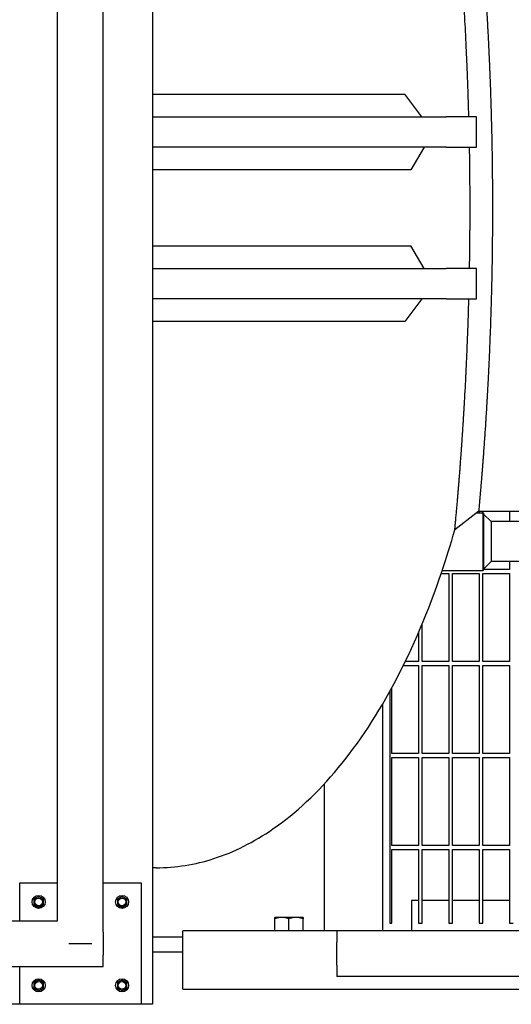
# Model space of a CAD drawing. Header units: inches. Extents: x 5 to 1128, y -85 to 748.
# Tile 646 of 656: x 732 to 749, y 556 to 588. Entities that reach past the tile are written whole.
import ezdxf

# ---------------------------------------------------------------- set-up
doc = ezdxf.new("R2010")
doc.units = ezdxf.units.IN
doc.header["$LTSCALE"] = 32
doc.header["$MEASUREMENT"] = 0
doc.layers.add('Visible (ANSI)', color=7, linetype='Continuous', lineweight=30)

msp = doc.modelspace()

# ---------------------------------------------------------------- linework, layer by layer
at = {"layer": 'Visible (ANSI)'}
for p, q in [((733.65563, 558.68978), (733.65563, 630.68978)), ((735.15563, 558.68978), (735.15563, 629.93978)), ((736.78063, 629.93978), (736.78063, 555.93978)), ((736.78063, 585.93579), (736.90563, 585.93579)), ((736.90563, 585.93579), (745.10209, 585.93579)), ((745.65667, 585.18978), (745.10209, 585.93579)), ((736.78063, 585.18978), (746.46578, 585.18978)), ((747.46578, 585.18978), (746.46578, 585.18978)), ((747.46578, 584.18978), (747.46578, 585.18978)), ((746.46578, 584.18978), (736.78063, 584.18978)), ((745.73695, 584.18978), (745.30207, 583.44377)), ((746.46578, 584.18978), (747.46578, 584.18978)), ((736.90563, 583.44377), (736.78063, 583.44377)), ((745.30207, 583.44377), (736.90563, 583.44377)), ((736.78063, 580.93533), (736.90563, 580.93533)), ((736.90563, 580.93533), (745.30185, 580.93533)), ((745.73656, 580.18978), (745.30185, 580.93533)), ((736.78063, 580.18978), (746.46578, 580.18978)), ((747.46578, 580.18978), (746.46578, 580.18978)), ((747.46578, 579.18978), (747.46578, 580.18978)), ((746.46578, 579.18978), (736.78063, 579.18978)), ((745.65629, 579.18978), (745.10193, 578.44423)), ((746.46578, 579.18978), (747.46578, 579.18978)), ((736.90563, 578.44423), (736.78063, 578.44423)), ((745.10193, 578.44423), (736.90563, 578.44423)), ((747.47902, 572.13978), (747.6806, 572.13978)), ((747.54457, 572.18978), (750.44651, 572.18978)), ((747.54813, 572.18978), (747.54813, 572.13978)), ((747.67313, 572.13978), (747.67313, 572.18978)), ((747.6806, 570.23978), (747.6806, 572.13978)), ((747.69622, 572.12415), (747.6806, 572.13978)), ((747.69622, 572.12415), (747.69622, 570.2554)), ((748.54813, 572.18978), (748.54813, 571.84728)), ((747.94622, 571.84728), (747.69622, 572.09728)), ((749.44622, 571.84728), (747.94622, 571.84728)), ((747.94622, 571.84728), (747.94622, 571.18978)), ((747.94622, 571.18978), (747.94622, 570.53228)), ((747.94622, 570.53228), (747.69622, 570.28228)), ((749.44622, 570.53228), (747.94622, 570.53228)), ((748.54813, 570.53228), (748.54813, 570.26603)), ((746.33222, 570.23978), (747.6806, 570.23978)), ((747.69622, 570.2554), (747.6806, 570.23978)), ((748.54813, 570.26603), (747.69622, 570.26603)), ((746.29884, 570.14103), (746.54813, 570.14103)), ((746.54813, 570.14103), (746.54813, 567.23478)), ((746.67313, 567.23478), (746.67313, 570.14103)), ((746.67313, 570.14103), (747.54813, 570.14103)), ((747.54813, 570.14103), (747.54813, 567.23478)), ((747.67313, 567.23478), (747.67313, 570.14103)), ((747.67313, 570.14103), (748.54813, 570.14103)), ((748.54813, 570.14103), (748.54813, 567.23478)), ((745.67313, 567.23478), (745.67313, 568.47876)), ((745.54813, 568.18338), (745.54813, 567.23478)), ((745.05305, 567.10978), (745.54813, 567.10978)), ((745.54813, 567.23478), (745.11421, 567.23478)), ((745.54813, 567.10978), (745.54813, 564.20353)), ((746.54813, 567.23478), (745.67313, 567.23478)), ((745.67313, 564.20353), (745.67313, 567.10978)), ((745.67313, 567.10978), (746.54813, 567.10978)), ((746.54813, 567.10978), (746.54813, 564.20353)), ((747.54813, 567.23478), (746.67313, 567.23478)), ((746.67313, 564.20353), (746.67313, 567.10978)), ((746.67313, 567.10978), (747.54813, 567.10978)), ((747.54813, 567.10978), (747.54813, 564.20353)), ((748.54813, 567.23478), (747.67313, 567.23478)), ((747.67313, 564.20353), (747.67313, 567.10978)), ((747.67313, 567.10978), (748.54813, 567.10978)), ((748.54813, 567.10978), (748.54813, 564.20353)), ((744.67313, 564.20353), (744.67313, 566.37606)), ((744.61063, 566.26197), (744.61063, 558.60978)), ((744.36063, 565.82281), (744.36063, 558.35978)), ((745.54813, 564.20353), (744.67313, 564.20353)), ((744.67313, 561.17228), (744.67313, 564.07853)), ((744.67313, 564.07853), (745.54813, 564.07853)), ((745.54813, 564.07853), (745.54813, 561.17228)), ((746.54813, 564.20353), (745.67313, 564.20353)), ((745.67313, 561.17228), (745.67313, 564.07853)), ((745.67313, 564.07853), (746.54813, 564.07853)), ((746.54813, 564.07853), (746.54813, 561.17228)), ((747.54813, 564.20353), (746.67313, 564.20353)), ((746.67313, 561.17228), (746.67313, 564.07853)), ((746.67313, 564.07853), (747.54813, 564.07853)), ((747.54813, 564.07853), (747.54813, 561.17228)), ((748.54813, 564.20353), (747.67313, 564.20353)), ((747.67313, 561.17228), (747.67313, 564.07853)), ((747.67313, 564.07853), (748.54813, 564.07853)), ((748.54813, 564.07853), (748.54813, 561.17228)), ((742.44063, 563.19748), (742.44063, 558.35978)), ((745.54813, 561.17228), (744.67313, 561.17228)), ((746.54813, 561.17228), (745.67313, 561.17228)), ((747.54813, 561.17228), (746.67313, 561.17228)), ((748.54813, 561.17228), (747.67313, 561.17228)), ((744.67313, 558.60978), (744.67313, 561.04728)), ((744.67313, 561.04728), (745.54813, 561.04728)), ((745.54813, 561.04728), (745.54813, 558.60978)), ((745.67313, 558.60978), (745.67313, 561.04728)), ((745.67313, 561.04728), (746.54813, 561.04728)), ((746.54813, 561.04728), (746.54813, 558.60978)), ((746.67313, 558.60978), (746.67313, 561.04728)), ((746.67313, 561.04728), (747.54813, 561.04728)), ((747.54813, 561.04728), (747.54813, 558.60978)), ((747.67313, 558.60978), (747.67313, 561.04728)), ((747.67313, 561.04728), (748.54813, 561.04728)), ((748.54813, 561.04728), (748.54813, 558.60978)), ((736.90563, 560.43978), (736.78063, 560.43978)), ((732.40563, 559.93978), (733.65563, 559.93978)), ((732.40563, 558.68978), (732.40563, 559.93978)), ((735.15563, 559.93978), (736.40563, 559.93978)), ((736.40563, 559.93978), (736.40563, 555.93978)), ((733.03063, 559.49491), (732.95263, 559.44988)), ((733.10863, 559.44988), (733.03063, 559.49491)), ((735.78063, 559.49491), (735.70263, 559.44988)), ((735.85863, 559.44988), (735.78063, 559.49491)), ((732.95263, 559.44988), (732.87463, 559.40485)), ((732.87463, 559.40485), (732.87463, 559.31478)), ((732.87463, 559.31478), (732.87463, 559.22471)), ((732.87463, 559.22471), (732.95263, 559.17968)), ((732.95263, 559.17968), (733.03063, 559.13465)), ((733.03063, 559.13465), (733.10863, 559.17968)), ((733.18663, 559.40485), (733.10863, 559.44988)), ((733.10863, 559.17968), (733.18663, 559.22471)), ((733.18663, 559.31478), (733.18663, 559.40485)), ((733.18663, 559.22471), (733.18663, 559.31478)), ((735.70263, 559.44988), (735.62463, 559.40485)), ((735.62463, 559.40485), (735.62463, 559.31478)), ((735.62463, 559.31478), (735.62463, 559.22471)), ((735.62463, 559.22471), (735.70263, 559.17968)), ((735.70263, 559.17968), (735.78063, 559.13465)), ((735.78063, 559.13465), (735.85863, 559.17968)), ((735.93663, 559.40485), (735.85863, 559.44988)), ((735.85863, 559.17968), (735.93663, 559.22471)), ((735.93663, 559.31478), (735.93663, 559.40485)), ((735.93663, 559.22471), (735.93663, 559.31478)), ((745.54813, 559.35978), (745.32063, 559.35978)), ((745.32063, 559.35978), (745.32063, 558.35978)), ((746.54813, 559.35978), (745.67313, 559.35978)), ((747.54813, 559.35978), (746.67313, 559.35978)), ((748.54813, 559.35978), (747.67313, 559.35978)), ((620.67963, 558.68978), (733.65563, 558.68978)), ((735.15563, 558.31478), (735.15563, 558.68978)), ((741.04613, 558.80378), (740.81163, 558.80378)), ((740.81163, 558.35978), (740.81163, 558.76189)), ((741.51513, 558.80378), (741.04613, 558.80378)), ((741.28063, 558.35978), (741.28063, 558.76189)), ((741.74963, 558.80378), (741.51513, 558.80378)), ((741.74963, 558.35978), (741.74963, 558.76189)), ((744.61063, 558.60978), (744.67313, 558.60978)), ((745.54813, 558.60978), (745.67313, 558.60978)), ((746.54813, 558.60978), (746.67313, 558.60978)), ((747.54813, 558.60978), (747.67313, 558.60978)), ((748.54813, 558.60978), (748.67313, 558.60978)), ((735.15563, 558.31478), (735.15563, 557.56478)), ((742.86063, 558.35978), (737.78063, 558.35978)), ((737.78063, 556.43978), (737.78063, 558.35978)), ((742.86063, 558.35978), (742.44063, 558.35978)), ((780.86063, 558.35978), (742.86063, 558.35978)), ((742.86063, 558.35978), (742.86063, 557.98478)), ((734.03063, 557.93978), (734.78063, 557.93978)), ((736.78063, 558.15978), (737.78063, 558.15978)), ((742.86063, 557.23478), (742.86063, 557.98478)), ((735.15563, 557.18978), (735.15563, 557.56478)), ((737.78063, 557.65978), (736.78063, 557.65978)), ((620.67963, 557.18978), (735.15563, 557.18978)), ((732.40563, 555.93978), (732.40563, 557.18978)), ((742.86063, 557.23478), (742.86063, 556.85978)), ((732.95263, 556.69988), (732.87463, 556.65485)), ((732.87463, 556.65485), (732.87463, 556.56478)), ((732.87463, 556.56478), (732.87463, 556.47471)), ((733.03063, 556.74491), (732.95263, 556.69988)), ((733.10863, 556.69988), (733.03063, 556.74491)), ((733.18663, 556.65485), (733.10863, 556.69988)), ((733.18663, 556.56478), (733.18663, 556.65485)), ((733.18663, 556.47471), (733.18663, 556.56478)), ((735.70263, 556.69988), (735.62463, 556.65485)), ((735.62463, 556.65485), (735.62463, 556.56478)), ((735.62463, 556.56478), (735.62463, 556.47471)), ((735.78063, 556.74491), (735.70263, 556.69988)), ((735.85863, 556.69988), (735.78063, 556.74491)), ((735.93663, 556.65485), (735.85863, 556.69988)), ((735.93663, 556.56478), (735.93663, 556.65485)), ((735.93663, 556.47471), (735.93663, 556.56478)), ((782.36063, 556.85978), (742.86063, 556.85978)), ((732.87463, 556.47471), (732.95263, 556.42968)), ((732.95263, 556.42968), (733.03063, 556.38465)), ((733.03063, 556.38465), (733.10863, 556.42968)), ((733.10863, 556.42968), (733.18663, 556.47471)), ((735.62463, 556.47471), (735.70263, 556.42968)), ((735.70263, 556.42968), (735.78063, 556.38465)), ((735.78063, 556.38465), (735.85863, 556.42968)), ((735.85863, 556.42968), (735.93663, 556.47471)), ((737.78063, 556.43978), (782.78063, 556.43978)), ((732.40563, 555.93978), (706.78063, 555.93978)), ((736.40563, 555.93978), (732.40563, 555.93978)), ((736.78063, 555.93978), (736.40563, 555.93978))]:
    msp.add_line(p, q, dxfattribs=at)
for centre, radius in [((733.03063, 559.31478), 0.216), ((735.78063, 559.31478), 0.216), ((733.03063, 559.31478), 0.1248), ((735.78063, 559.31478), 0.1248), ((733.03063, 556.56478), 0.216), ((733.03063, 556.56478), 0.1248), ((735.78063, 556.56478), 0.216), ((735.78063, 556.56478), 0.1248)]:
    msp.add_circle(centre, radius, dxfattribs=at)
for centre, start, end in [((733.03063, 559.31478), 60, 120), ((735.78063, 559.31478), 60, 120), ((733.03063, 559.31478), 120, 180), ((733.03063, 559.31478), 180, 240), ((733.03063, 559.31478), 240, 300), ((733.03063, 559.31478), 0, 60), ((733.03063, 559.31478), 300, 0), ((735.78063, 559.31478), 120, 180), ((735.78063, 559.31478), 180, 240), ((735.78063, 559.31478), 240, 300), ((735.78063, 559.31478), 0, 60), ((735.78063, 559.31478), 300, 0), ((733.03063, 556.56478), 120, 180), ((733.03063, 556.56478), 180, 240), ((733.03063, 556.56478), 60, 120), ((733.03063, 556.56478), 0, 60), ((733.03063, 556.56478), 300, 0), ((735.78063, 556.56478), 120, 180), ((735.78063, 556.56478), 180, 240), ((735.78063, 556.56478), 60, 120), ((735.78063, 556.56478), 0, 60), ((735.78063, 556.56478), 300, 0), ((733.03063, 556.56478), 240, 300), ((735.78063, 556.56478), 240, 300)]:
    msp.add_arc(centre, 0.156, start, end, dxfattribs=at)
for points, knots in [([(747.21152, 585.18978), (747.20852, 585.30279), (747.20535, 585.41544), (747.20203, 585.52766), (747.20182, 585.53463), (747.20161, 585.54161), (747.2014, 585.54858), (747.20133, 585.55122), (747.20125, 585.55386), (747.20117, 585.5565), (747.19798, 585.6632), (747.19465, 585.76951), (747.19119, 585.87537), (747.19094, 585.88295), (747.19069, 585.89053), (747.19044, 585.89811), (747.18499, 586.06382), (747.1792, 586.22841), (747.17311, 586.39165), (747.17104, 586.44701), (747.16893, 586.50227), (747.16679, 586.55742), (747.16645, 586.56639), (747.1661, 586.57535), (747.16575, 586.58431), (747.16173, 586.68719), (747.15758, 586.78968), (747.15332, 586.89168), (747.15292, 586.90119), (747.15252, 586.9107), (747.15212, 586.9202), (747.14326, 587.13085), (747.13389, 587.33937), (747.12409, 587.545), (747.1236, 587.55521), (747.12311, 587.5654), (747.12262, 587.57559), (747.118, 587.67207), (747.11327, 587.76791), (747.10847, 587.86301), (747.10794, 587.87346), (747.10741, 587.88389), (747.10688, 587.89432), (747.09921, 588.04529), (747.09132, 588.1944), (747.08326, 588.34128), (747.08073, 588.38738), (747.07818, 588.43334), (747.07561, 588.47913), (747.075, 588.49005), (747.07438, 588.50096), (747.07377, 588.51185), (747.06874, 588.60092), (747.06365, 588.68937), (747.05849, 588.77708), (747.05784, 588.78803), (747.0572, 588.79897), (747.05655, 588.8099), (747.0547, 588.84116), (747.05285, 588.87232), (747.05099, 588.90338), (747.04406, 589.01898), (747.03703, 589.1332), (747.02992, 589.2458), (747.02727, 589.28789), (747.02461, 589.32975), (747.02193, 589.37137), (747.02125, 589.38202), (747.02056, 589.39266), (747.01988, 589.40328), (747.01418, 589.49167), (747.00844, 589.57896), (747.00268, 589.66505), (747.00198, 589.67556), (747.00128, 589.68604), (747.00058, 589.69651), (746.99171, 589.82855), (746.98279, 589.9577), (746.97389, 590.08358), (746.97064, 590.12967), (746.96737, 590.17542), (746.9641, 590.22083), (746.96336, 590.23115), (746.96262, 590.24145), (746.96188, 590.25173), (746.95622, 590.33004), (746.95056, 590.40727), (746.94491, 590.48329), (746.94417, 590.49314), (746.94344, 590.50296), (746.94271, 590.51277), (746.93077, 590.67284), (746.9189, 590.82713), (746.9073, 590.97425), (746.90664, 590.98261), (746.90598, 590.99096), (746.90532, 590.99927), (746.89989, 591.06803), (746.89451, 591.13521), (746.88921, 591.2007), (746.88859, 591.20842), (746.88796, 591.21612), (746.88734, 591.2238), (746.87941, 591.32151), (746.87166, 591.41539), (746.86415, 591.50513), (746.86284, 591.52086), (746.86152, 591.53649), (746.86022, 591.55201), (746.85851, 591.57233), (746.85681, 591.59247), (746.85512, 591.61241), (746.85454, 591.61929), (746.85396, 591.62614), (746.85338, 591.63297), (746.84858, 591.68953), (746.84387, 591.74447), (746.83927, 591.79768), (746.83872, 591.80405), (746.83817, 591.81039), (746.83763, 591.8167), (746.82786, 591.92956), (746.81861, 592.0344), (746.81004, 592.13014), (746.80964, 592.1346), (746.80925, 592.13904), (746.80885, 592.14345), (746.80472, 592.18952), (746.80077, 592.2333), (746.79702, 592.2747), (746.7967, 592.27812), (746.7964, 592.28153), (746.79609, 592.28492), (746.79037, 592.34779), (746.78512, 592.40508), (746.78035, 592.4566), (746.78028, 592.4574), (746.7802, 592.4582), (746.78013, 592.459), (746.77991, 592.46136), (746.7797, 592.4637), (746.77948, 592.46604), (746.77802, 592.48178), (746.77661, 592.49701), (746.77525, 592.51169), (746.77505, 592.51379), (746.77486, 592.51587), (746.77467, 592.51793), (746.77177, 592.54913), (746.76908, 592.57786), (746.76662, 592.60404), (746.76648, 592.60562), (746.76633, 592.60719), (746.76618, 592.60875), (746.76504, 592.62093), (746.76395, 592.63255), (746.76291, 592.64359), (746.76278, 592.64493), (746.76266, 592.64627), (746.76253, 592.6476), (746.76035, 592.67079), (746.7584, 592.69138), (746.7567, 592.70929), (746.75662, 592.7102), (746.75653, 592.7111), (746.75645, 592.712), (746.75565, 592.72044), (746.7549, 592.72827), (746.75422, 592.73547), (746.75415, 592.73615), (746.75409, 592.73683), (746.75403, 592.73749), (746.7526, 592.75253), (746.75143, 592.76478), (746.75054, 592.77417), (746.75051, 592.77444), (746.75048, 592.7747), (746.75046, 592.77497), (746.75002, 592.77953), (746.74965, 592.7834), (746.74935, 592.78656), (746.74934, 592.78668), (746.74933, 592.78679), (746.74932, 592.78691), (746.7487, 592.79337), (746.74838, 592.79677), (746.74834, 592.79715), (746.74834, 592.79717), (746.74834, 592.79718), (746.74834, 592.79719), (746.74834, 592.79719), (746.74834, 592.79719), (746.74834, 592.79719)], [0.014829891, 0.014829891, 0.014829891, 0.014829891, 0.020643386, 0.020643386, 0.020643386, 0.021004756, 0.021004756, 0.021004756, 0.021141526, 0.021141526, 0.021141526, 0.026673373, 0.026673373, 0.026673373, 0.027069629, 0.027069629, 0.027069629, 0.035735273, 0.035735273, 0.035735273, 0.038673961, 0.038673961, 0.038673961, 0.039151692, 0.039151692, 0.039151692, 0.044637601, 0.044637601, 0.044637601, 0.045149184, 0.045149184, 0.045149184, 0.056488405, 0.056488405, 0.056488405, 0.057051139, 0.057051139, 0.057051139, 0.062378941, 0.062378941, 0.062378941, 0.06296397, 0.06296397, 0.06296397, 0.071436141, 0.071436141, 0.071436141, 0.074095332, 0.074095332, 0.074095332, 0.0747292, 0.0747292, 0.0747292, 0.079909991, 0.079909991, 0.079909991, 0.080556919, 0.080556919, 0.080556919, 0.082406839, 0.082406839, 0.082406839, 0.089291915, 0.089291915, 0.089291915, 0.091865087, 0.091865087, 0.091865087, 0.092523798, 0.092523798, 0.092523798, 0.098004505, 0.098004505, 0.098004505, 0.098673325, 0.098673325, 0.098673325, 0.107108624, 0.107108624, 0.107108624, 0.110196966, 0.110196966, 0.110196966, 0.110898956, 0.110898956, 0.110898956, 0.116244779, 0.116244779, 0.116244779, 0.116937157, 0.116937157, 0.116937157, 0.128240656, 0.128240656, 0.128240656, 0.128883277, 0.128883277, 0.128883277, 0.134195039, 0.134195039, 0.134195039, 0.134821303, 0.134821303, 0.134821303, 0.14279492, 0.14279492, 0.14279492, 0.144193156, 0.144193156, 0.144193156, 0.146024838, 0.146024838, 0.146024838, 0.146656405, 0.146656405, 0.146656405, 0.15188685, 0.15188685, 0.15188685, 0.152512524, 0.152512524, 0.152512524, 0.163693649, 0.163693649, 0.163693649, 0.164214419, 0.164214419, 0.164214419, 0.169643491, 0.169643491, 0.169643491, 0.170092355, 0.170092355, 0.170092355, 0.178415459, 0.178415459, 0.178415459, 0.178545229, 0.178545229, 0.178545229, 0.178927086, 0.178927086, 0.178927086, 0.181504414, 0.181504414, 0.181504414, 0.181871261, 0.181871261, 0.181871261, 0.187401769, 0.187401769, 0.187401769, 0.187735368, 0.187735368, 0.187735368, 0.1903389, 0.1903389, 0.1903389, 0.190656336, 0.190656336, 0.190656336, 0.196196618, 0.196196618, 0.196196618, 0.196477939, 0.196477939, 0.196477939, 0.199129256, 0.199129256, 0.199129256, 0.199379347, 0.199379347, 0.199379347, 0.205003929, 0.205003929, 0.205003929, 0.205164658, 0.205164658, 0.205164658, 0.207944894, 0.207944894, 0.207944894, 0.208049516, 0.208049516, 0.208049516, 0.213831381, 0.213831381, 0.213831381, 0.214080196, 0.214080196, 0.214080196, 0.214199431, 0.214199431, 0.214199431, 0.214199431]), ([(747.98152, 584.2335), (747.98043, 584.29267), (747.97929, 584.35176), (747.97811, 584.41077), (747.97801, 584.41569), (747.97792, 584.42061), (747.97782, 584.42553), (747.97574, 584.52865), (747.97352, 584.63151), (747.97117, 584.73406), (747.97104, 584.73962), (747.97091, 584.74518), (747.97078, 584.75074), (747.96582, 584.96561), (747.96026, 585.17908), (747.95414, 585.39082), (747.95394, 585.39749), (747.95375, 585.40415), (747.95356, 585.41082), (747.95348, 585.41334), (747.95341, 585.41586), (747.95334, 585.41838), (747.95036, 585.52038), (747.94726, 585.622), (747.94403, 585.72319), (747.9438, 585.73044), (747.94356, 585.73769), (747.94333, 585.74493), (747.93824, 585.90334), (747.93285, 586.06068), (747.92716, 586.2167), (747.92524, 586.26961), (747.92328, 586.32239), (747.92128, 586.37503), (747.92096, 586.38359), (747.92063, 586.39215), (747.92031, 586.4007), (747.91657, 586.49888), (747.91271, 586.59658), (747.90875, 586.69372), (747.90838, 586.70278), (747.90801, 586.71183), (747.90764, 586.72088), (747.89941, 586.92145), (747.89073, 587.11959), (747.88166, 587.3147), (747.88122, 587.32438), (747.88076, 587.33405), (747.88031, 587.34372), (747.87603, 587.43525), (747.87167, 587.52611), (747.86724, 587.61622), (747.86675, 587.62612), (747.86626, 587.636), (747.86577, 587.64588), (747.85869, 587.78892), (747.85142, 587.93008), (747.84399, 588.06911), (747.84166, 588.11275), (747.83931, 588.1562), (747.83695, 588.19947), (747.83638, 588.20978), (747.83582, 588.22008), (747.83525, 588.23037), (747.83064, 588.31449), (747.82596, 588.39786), (747.82123, 588.48045), (747.82064, 588.49076), (747.82005, 588.50106), (747.81946, 588.51135), (747.81777, 588.54077), (747.81607, 588.57008), (747.81437, 588.59929), (747.80803, 588.70801), (747.8016, 588.81528), (747.79512, 588.92094), (747.7927, 588.96043), (747.79027, 588.9997), (747.78784, 589.03873), (747.78721, 589.04872), (747.78659, 589.05869), (747.78597, 589.06866), (747.78077, 589.15153), (747.77555, 589.23334), (747.7703, 589.314), (747.76967, 589.32384), (747.76903, 589.33366), (747.76839, 589.34347), (747.76031, 589.46718), (747.75221, 589.58809), (747.74413, 589.70582), (747.74117, 589.74893), (747.73821, 589.79165), (747.73525, 589.83396), (747.73458, 589.84358), (747.73391, 589.85318), (747.73324, 589.86276), (747.72813, 589.93569), (747.72302, 590.0074), (747.71795, 590.0778), (747.71729, 590.08692), (747.71663, 590.09602), (747.71597, 590.10509), (747.70525, 590.25324), (747.69464, 590.3955), (747.68428, 590.53109), (747.6837, 590.5388), (747.68311, 590.54649), (747.68252, 590.55416), (747.67767, 590.61752), (747.67287, 590.6794), (747.66814, 590.73972), (747.66758, 590.74684), (747.66703, 590.75393), (747.66647, 590.761), (747.6594, 590.851), (747.65249, 590.93748), (747.64579, 591.0202), (747.64462, 591.0347), (747.64345, 591.0491), (747.64229, 591.06339), (747.64076, 591.0821), (747.63925, 591.10062), (747.63775, 591.11895), (747.63723, 591.12527), (747.63671, 591.13157), (747.6362, 591.13785), (747.63193, 591.18981), (747.62775, 591.2402), (747.62369, 591.28879), (747.62321, 591.2946), (747.62272, 591.30039), (747.62224, 591.30615), (747.61362, 591.4091), (747.60554, 591.50392), (747.59809, 591.59009), (747.59774, 591.59411), (747.5974, 591.5981), (747.59705, 591.60208), (747.59347, 591.64352), (747.59004, 591.68292), (747.58677, 591.72023), (747.5865, 591.72331), (747.58623, 591.72638), (747.58596, 591.72943), (747.58099, 591.78609), (747.57641, 591.83779), (747.57225, 591.88438), (747.57219, 591.88511), (747.57212, 591.88583), (747.57206, 591.88655), (747.57187, 591.88868), (747.57168, 591.8908), (747.57149, 591.89291), (747.57022, 591.90715), (747.56899, 591.92089), (747.5678, 591.93415), (747.56763, 591.93604), (747.56747, 591.93792), (747.5673, 591.93978), (747.56477, 591.96793), (747.56244, 591.99381), (747.56031, 592.01738), (747.56018, 592.0188), (747.56005, 592.02021), (747.55992, 592.02162), (747.55893, 592.03258), (747.55798, 592.04302), (747.55708, 592.05295), (747.55697, 592.05416), (747.55686, 592.05536), (747.55676, 592.05656), (747.55486, 592.07741), (747.55318, 592.0959), (747.55172, 592.11189), (747.55164, 592.1127), (747.55157, 592.1135), (747.5515, 592.1143), (747.55081, 592.12183), (747.55017, 592.1288), (747.54958, 592.13521), (747.54953, 592.13581), (747.54947, 592.13641), (747.54942, 592.137), (747.5482, 592.15036), (747.5472, 592.16118), (747.54644, 592.16947), (747.54642, 592.1697), (747.5464, 592.16994), (747.54638, 592.17017), (747.54601, 592.1742), (747.54569, 592.1776), (747.54544, 592.18038), (747.54543, 592.18049), (747.54542, 592.18059), (747.54541, 592.1807), (747.54488, 592.18639), (747.54461, 592.18941), (747.54457, 592.18975), (747.54457, 592.18976), (747.54457, 592.18977), (747.54457, 592.18978), (747.54457, 592.18978), (747.54457, 592.18978), (747.54457, 592.18978)], [0, 0, 0, 0, 0.003132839, 0.003132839, 0.003132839, 0.003394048, 0.003394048, 0.003394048, 0.008869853, 0.008869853, 0.008869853, 0.009166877, 0.009166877, 0.009166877, 0.020643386, 0.020643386, 0.020643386, 0.021004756, 0.021004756, 0.021004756, 0.021141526, 0.021141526, 0.021141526, 0.026673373, 0.026673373, 0.026673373, 0.027069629, 0.027069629, 0.027069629, 0.035735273, 0.035735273, 0.035735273, 0.038673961, 0.038673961, 0.038673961, 0.039151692, 0.039151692, 0.039151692, 0.044637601, 0.044637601, 0.044637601, 0.045149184, 0.045149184, 0.045149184, 0.056488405, 0.056488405, 0.056488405, 0.057051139, 0.057051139, 0.057051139, 0.062378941, 0.062378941, 0.062378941, 0.06296397, 0.06296397, 0.06296397, 0.071436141, 0.071436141, 0.071436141, 0.074095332, 0.074095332, 0.074095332, 0.0747292, 0.0747292, 0.0747292, 0.079909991, 0.079909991, 0.079909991, 0.080556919, 0.080556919, 0.080556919, 0.082406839, 0.082406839, 0.082406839, 0.089291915, 0.089291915, 0.089291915, 0.091865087, 0.091865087, 0.091865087, 0.092523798, 0.092523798, 0.092523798, 0.098004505, 0.098004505, 0.098004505, 0.098673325, 0.098673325, 0.098673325, 0.107108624, 0.107108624, 0.107108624, 0.110196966, 0.110196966, 0.110196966, 0.110898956, 0.110898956, 0.110898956, 0.116244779, 0.116244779, 0.116244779, 0.116937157, 0.116937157, 0.116937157, 0.128240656, 0.128240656, 0.128240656, 0.128883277, 0.128883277, 0.128883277, 0.134195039, 0.134195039, 0.134195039, 0.134821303, 0.134821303, 0.134821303, 0.14279492, 0.14279492, 0.14279492, 0.144193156, 0.144193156, 0.144193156, 0.146024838, 0.146024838, 0.146024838, 0.146656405, 0.146656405, 0.146656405, 0.15188685, 0.15188685, 0.15188685, 0.152512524, 0.152512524, 0.152512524, 0.163693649, 0.163693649, 0.163693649, 0.164214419, 0.164214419, 0.164214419, 0.169643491, 0.169643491, 0.169643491, 0.170092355, 0.170092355, 0.170092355, 0.178415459, 0.178415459, 0.178415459, 0.178545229, 0.178545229, 0.178545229, 0.178927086, 0.178927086, 0.178927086, 0.181504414, 0.181504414, 0.181504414, 0.181871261, 0.181871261, 0.181871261, 0.187401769, 0.187401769, 0.187401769, 0.187735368, 0.187735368, 0.187735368, 0.1903389, 0.1903389, 0.1903389, 0.190656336, 0.190656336, 0.190656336, 0.196196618, 0.196196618, 0.196196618, 0.196477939, 0.196477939, 0.196477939, 0.199129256, 0.199129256, 0.199129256, 0.199379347, 0.199379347, 0.199379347, 0.205003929, 0.205003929, 0.205003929, 0.205164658, 0.205164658, 0.205164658, 0.207944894, 0.207944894, 0.207944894, 0.208049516, 0.208049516, 0.208049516, 0.213831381, 0.213831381, 0.213831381, 0.214080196, 0.214080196, 0.214080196, 0.214199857, 0.214199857, 0.214199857, 0.214199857]), ([(747.2514, 582.18978), (747.2514, 582.19008), (747.2514, 582.19038), (747.2514, 582.19068), (747.2514, 582.27557), (747.2513, 582.36046), (747.25111, 582.44532), (747.25111, 582.44554), (747.25111, 582.44576), (747.25111, 582.44598), (747.25084, 582.56112), (747.25041, 582.67622), (747.2498, 582.79122), (747.24979, 582.79219), (747.24979, 582.79317), (747.24978, 582.79414), (747.24855, 583.02338), (747.24663, 583.25226), (747.24402, 583.48039), (747.24399, 583.48303), (747.24396, 583.48568), (747.24393, 583.48832), (747.24265, 583.60006), (747.2412, 583.71163), (747.23959, 583.82305), (747.23954, 583.82659), (747.23948, 583.83012), (747.23943, 583.83366), (747.2377, 583.95257), (747.23578, 584.0713), (747.23368, 584.18978)], [0.9642806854, 0.9642806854, 0.9642806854, 0.9642806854, 0.9642956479, 0.9642956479, 0.9642956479, 0.9685451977, 0.9685451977, 0.9685451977, 0.9685562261, 0.9685562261, 0.9685562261, 0.9743220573, 0.9743220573, 0.9743220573, 0.9743708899, 0.9743708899, 0.9743708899, 0.9858645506, 0.9858645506, 0.9858645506, 0.9859976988, 0.9859976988, 0.9859976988, 0.9916279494, 0.9916279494, 0.9916279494, 0.9918066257, 0.9918066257, 0.9918066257, 0.9978158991, 0.9978158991, 0.9978158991, 0.9978158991]), ([(748.00034, 582.18978), (748.00034, 582.27124), (748.00025, 582.35271), (748.00007, 582.43417), (748.00007, 582.43438), (748.00007, 582.43459), (748.00007, 582.43481), (747.99982, 582.54533), (747.99942, 582.65583), (747.99884, 582.76627), (747.99884, 582.7672), (747.99883, 582.76814), (747.99883, 582.76907), (747.99768, 582.98921), (747.99588, 583.20908), (747.99343, 583.4283), (747.9934, 583.43084), (747.99337, 583.43338), (747.99335, 583.43592), (747.99214, 583.5433), (747.99078, 583.65053), (747.98927, 583.75755), (747.98922, 583.76095), (747.98917, 583.76434), (747.98912, 583.76774), (747.98691, 583.92347), (747.98437, 584.07877), (747.98152, 584.2335)], [0.9642956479, 0.9642956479, 0.9642956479, 0.9642956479, 0.9685451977, 0.9685451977, 0.9685451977, 0.9685562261, 0.9685562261, 0.9685562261, 0.9743220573, 0.9743220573, 0.9743220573, 0.9743708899, 0.9743708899, 0.9743708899, 0.9858645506, 0.9858645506, 0.9858645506, 0.9859976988, 0.9859976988, 0.9859976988, 0.9916279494, 0.9916279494, 0.9916279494, 0.9918066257, 0.9918066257, 0.9918066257, 1, 1, 1, 1]), ([(747.23368, 580.18978), (747.23476, 580.25024), (747.23578, 580.31078), (747.23676, 580.37138), (747.23682, 580.3754), (747.23689, 580.37941), (747.23695, 580.38343), (747.2387, 580.49282), (747.24029, 580.60241), (747.24173, 580.7121), (747.24177, 580.7154), (747.24182, 580.71869), (747.24186, 580.72199), (747.24205, 580.73692), (747.24224, 580.75185), (747.24243, 580.76678), (747.24509, 580.97779), (747.24717, 581.18941), (747.24865, 581.40136), (747.24866, 581.40314), (747.24867, 581.40492), (747.24868, 581.4067), (747.24885, 581.43019), (747.249, 581.45368), (747.24915, 581.47718), (747.24972, 581.56767), (747.25018, 581.65841), (747.25054, 581.74925), (747.25054, 581.75031), (747.25055, 581.75137), (747.25055, 581.75244), (747.25111, 581.89812), (747.2514, 582.04408), (747.2514, 582.18978)], [0.9307262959, 0.9307262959, 0.9307262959, 0.9307262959, 0.9337960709, 0.9337960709, 0.9337960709, 0.9339995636, 0.9339995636, 0.9339995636, 0.9395400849, 0.9395400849, 0.9395400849, 0.9397064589, 0.9397064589, 0.9397064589, 0.9404605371, 0.9404605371, 0.9404605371, 0.9511156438, 0.9511156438, 0.9511156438, 0.9512051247, 0.9512051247, 0.9512051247, 0.9523859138, 0.9523859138, 0.9523859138, 0.9569339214, 0.9569339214, 0.9569339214, 0.9569871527, 0.9569871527, 0.9569871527, 0.9642806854, 0.9642806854, 0.9642806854, 0.9642806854]), ([(747.54457, 572.18978), (747.54457, 572.18978), (747.54457, 572.18978), (747.54457, 572.18978), (747.54458, 572.18985), (747.54564, 572.20139), (747.5477, 572.22384), (747.54836, 572.23095), (747.54911, 572.23919), (747.54997, 572.24854), (747.55001, 572.24902), (747.55005, 572.2495), (747.5501, 572.24998), (747.55195, 572.27025), (747.55427, 572.29564), (747.55703, 572.32602), (747.55826, 572.33956), (747.55958, 572.35412), (747.56098, 572.36965), (747.5611, 572.37092), (747.56121, 572.37219), (747.56133, 572.37347), (747.56277, 572.38944), (747.5643, 572.40641), (747.56591, 572.42436), (747.56606, 572.426), (747.56621, 572.42765), (747.56636, 572.42931), (747.56818, 572.44956), (747.5701, 572.47104), (747.57212, 572.4937), (747.57386, 572.51316), (747.57567, 572.53356), (747.57756, 572.55488), (747.57779, 572.55743), (747.57802, 572.56), (747.57824, 572.56258), (747.58017, 572.58438), (747.58218, 572.60711), (747.58426, 572.63073), (747.58452, 572.63376), (747.58479, 572.6368), (747.58506, 572.63986), (747.58742, 572.66679), (747.58988, 572.69485), (747.59241, 572.72394), (747.59464, 572.74954), (747.59693, 572.77604), (747.59929, 572.80339), (747.59963, 572.80732), (747.59997, 572.81127), (747.60031, 572.81523), (747.60267, 572.84259), (747.60509, 572.87079), (747.60757, 572.89979), (747.60794, 572.90421), (747.60832, 572.90866), (747.6087, 572.91312), (747.61149, 572.94579), (747.61434, 572.97945), (747.61726, 573.01404), (747.61994, 573.04592), (747.62269, 573.07864), (747.62548, 573.11217), (747.62594, 573.11769), (747.6264, 573.12323), (747.62686, 573.1288), (747.62956, 573.1612), (747.6323, 573.19435), (747.63509, 573.22822), (747.63558, 573.23424), (747.63608, 573.24028), (747.63658, 573.24634), (747.63846, 573.2693), (747.64036, 573.29258), (747.64229, 573.31617), (747.64346, 573.33056), (747.64464, 573.34507), (747.64582, 573.35969), (747.64899, 573.39876), (747.6522, 573.43869), (747.65545, 573.47945), (747.65601, 573.48637), (747.65656, 573.49331), (747.65711, 573.50027), (747.66009, 573.53762), (747.6631, 573.57561), (747.66613, 573.61422), (747.66671, 573.62159), (747.66729, 573.62898), (747.66787, 573.6364), (747.67092, 573.67527), (747.67399, 573.71475), (747.67709, 573.75484), (747.6808, 573.80279), (747.68455, 573.85172), (747.68833, 573.90156), (747.68895, 573.9098), (747.68958, 573.91806), (747.69021, 573.92635), (747.69338, 573.96829), (747.69657, 574.01085), (747.69978, 574.05397), (747.70043, 574.0626), (747.70107, 574.07125), (747.70171, 574.07992), (747.70454, 574.11796), (747.70737, 574.15642), (747.71021, 574.19526), (747.71575, 574.27096), (747.72133, 574.34841), (747.72694, 574.42743), (747.7276, 574.43678), (747.72826, 574.44615), (747.72893, 574.45554), (747.73348, 574.52002), (747.73806, 574.58552), (747.74263, 574.65192), (747.74319, 574.66004), (747.74375, 574.66817), (747.7443, 574.67632), (747.74441, 574.67789), (747.74452, 574.67945), (747.74463, 574.68102), (747.75452, 574.82534), (747.76445, 574.9743), (747.77429, 575.12719), (747.77494, 575.13733), (747.7756, 575.14749), (747.77625, 575.15767), (747.777, 575.16931), (747.77774, 575.18096), (747.77849, 575.19264), (747.78238, 575.2536), (747.78625, 575.31519), (747.79011, 575.37738), (747.79075, 575.38764), (747.79139, 575.39791), (747.79202, 575.40821), (747.79306, 575.42497), (747.79409, 575.44177), (747.79512, 575.45862), (747.8008, 575.55119), (747.80644, 575.64503), (747.81201, 575.74002), (747.81279, 575.75334), (747.81357, 575.76669), (747.81435, 575.78006), (747.8167, 575.82021), (747.81903, 575.86058), (747.82135, 575.90116), (747.82194, 575.91146), (747.82253, 575.92177), (747.82312, 575.93209), (747.82766, 576.01198), (747.83216, 576.09263), (747.83661, 576.17398), (747.83717, 576.18424), (747.83773, 576.19451), (747.83829, 576.20479), (747.84027, 576.24117), (747.84224, 576.27769), (747.8442, 576.31435), (747.85167, 576.45427), (747.85898, 576.59639), (747.8661, 576.74025), (747.86659, 576.75017), (747.86708, 576.7601), (747.86757, 576.77004), (747.86989, 576.81724), (747.87219, 576.86463), (747.87446, 576.91218), (747.87638, 576.95232), (747.87829, 576.9926), (747.88018, 577.03302), (747.88063, 577.04265), (747.88108, 577.05229), (747.88153, 577.06193), (747.88871, 577.21631), (747.89565, 577.37262), (747.9023, 577.53039), (747.90363, 577.56185), (747.90495, 577.59339), (747.90625, 577.62499), (747.90662, 577.63394), (747.90699, 577.64289), (747.90736, 577.65185), (747.91106, 577.74181), (747.91466, 577.83231), (747.91818, 577.92325), (747.91851, 577.93179), (747.91883, 577.94032), (747.91916, 577.94886), (747.92193, 578.02094), (747.92463, 578.0933), (747.92727, 578.16588), (747.9317, 578.28742), (747.93595, 578.4098), (747.94002, 578.53288), (747.94027, 578.54049), (747.94052, 578.54809), (747.94077, 578.5557), (747.9436, 578.64202), (747.94635, 578.72866), (747.949, 578.81557), (747.94928, 578.82496), (747.94957, 578.83436), (747.94985, 578.84376), (747.95006, 578.8508), (747.95028, 578.85785), (747.95049, 578.8649), (747.95145, 578.89679), (747.95239, 578.92872), (747.95332, 578.96069), (747.9583, 579.1313), (747.96291, 579.30306), (747.96714, 579.47564), (747.96714, 579.47588), (747.96715, 579.47611), (747.96715, 579.47635), (747.96729, 579.48197), (747.96743, 579.4876), (747.96757, 579.49322), (747.97001, 579.59386), (747.97233, 579.69483), (747.97452, 579.79607), (747.97463, 579.80128), (747.97474, 579.80649), (747.97486, 579.8117), (747.97724, 579.92294), (747.97947, 580.03449), (747.98153, 580.14625), (747.98335, 580.24528), (747.98505, 580.34459), (747.98661, 580.44409), (747.98667, 580.44794), (747.98673, 580.4518), (747.98679, 580.45565), (747.98843, 580.5606), (747.98993, 580.66574), (747.99127, 580.77097), (747.99131, 580.77413), (747.99135, 580.7773), (747.99139, 580.78046), (747.99158, 580.79478), (747.99175, 580.8091), (747.99193, 580.82343), (747.99442, 581.02589), (747.99637, 581.22905), (747.99776, 581.43261), (747.99777, 581.43432), (747.99778, 581.43603), (747.99779, 581.43774), (747.99794, 581.4603), (747.99809, 581.48286), (747.99823, 581.50543), (747.99877, 581.59235), (747.9992, 581.67939), (747.99953, 581.7665), (747.99954, 581.76752), (747.99954, 581.76854), (747.99954, 581.76956), (748.00007, 581.90925), (748.00034, 582.0491), (748.00034, 582.18892), (748.00034, 582.18921), (748.00034, 582.18949), (748.00034, 582.18978)], [0.713930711, 0.713930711, 0.713930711, 0.713930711, 0.713969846, 0.713969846, 0.713969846, 0.725801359, 0.725801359, 0.725801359, 0.729553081, 0.729553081, 0.729553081, 0.729743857, 0.729743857, 0.729743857, 0.737777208, 0.737777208, 0.737777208, 0.741356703, 0.741356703, 0.741356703, 0.741648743, 0.741648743, 0.741648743, 0.745295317, 0.745295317, 0.745295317, 0.745628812, 0.745628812, 0.745628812, 0.749705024, 0.749705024, 0.749705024, 0.753203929, 0.753203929, 0.753203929, 0.75362309, 0.75362309, 0.75362309, 0.757164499, 0.757164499, 0.757164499, 0.757618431, 0.757618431, 0.757618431, 0.761618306, 0.761618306, 0.761618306, 0.765138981, 0.765138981, 0.765138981, 0.765644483, 0.765644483, 0.765644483, 0.76913415, 0.76913415, 0.76913415, 0.769666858, 0.769666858, 0.769666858, 0.773564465, 0.773564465, 0.773564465, 0.777155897, 0.777155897, 0.777155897, 0.777747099, 0.777747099, 0.777747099, 0.781189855, 0.781189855, 0.781189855, 0.781801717, 0.781801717, 0.781801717, 0.78411726, 0.78411726, 0.78411726, 0.78552925, 0.78552925, 0.78552925, 0.789302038, 0.789302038, 0.789302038, 0.789942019, 0.789942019, 0.789942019, 0.793376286, 0.793376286, 0.793376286, 0.794031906, 0.794031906, 0.794031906, 0.797468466, 0.797468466, 0.797468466, 0.801579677, 0.801579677, 0.801579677, 0.802259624, 0.802259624, 0.802259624, 0.805699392, 0.805699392, 0.805699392, 0.806387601, 0.806387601, 0.806387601, 0.809406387, 0.809406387, 0.809406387, 0.815288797, 0.815288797, 0.815288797, 0.815984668, 0.815984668, 0.815984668, 0.820762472, 0.820762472, 0.820762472, 0.821346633, 0.821346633, 0.821346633, 0.821459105, 0.821459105, 0.821459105, 0.831801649, 0.831801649, 0.831801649, 0.832487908, 0.832487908, 0.832487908, 0.833272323, 0.833272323, 0.833272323, 0.837366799, 0.837366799, 0.837366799, 0.838042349, 0.838042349, 0.838042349, 0.839142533, 0.839142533, 0.839142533, 0.845188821, 0.845188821, 0.845188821, 0.846036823, 0.846036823, 0.846036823, 0.848583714, 0.848583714, 0.848583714, 0.849230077, 0.849230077, 0.849230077, 0.854232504, 0.854232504, 0.854232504, 0.854863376, 0.854863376, 0.854863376, 0.857096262, 0.857096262, 0.857096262, 0.865620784, 0.865620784, 0.865620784, 0.866208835, 0.866208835, 0.866208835, 0.869001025, 0.869001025, 0.869001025, 0.871358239, 0.871358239, 0.871358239, 0.87191972, 0.87191972, 0.87191972, 0.880908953, 0.880908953, 0.880908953, 0.882701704, 0.882701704, 0.882701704, 0.883209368, 0.883209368, 0.883209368, 0.888306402, 0.888306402, 0.888306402, 0.888784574, 0.888784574, 0.888784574, 0.892820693, 0.892820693, 0.892820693, 0.899578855, 0.899578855, 0.899578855, 0.899996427, 0.899996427, 0.899996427, 0.904732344, 0.904732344, 0.904732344, 0.905244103, 0.905244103, 0.905244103, 0.905627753, 0.905627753, 0.905627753, 0.907363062, 0.907363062, 0.907363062, 0.916623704, 0.916623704, 0.916623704, 0.916636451, 0.916636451, 0.916636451, 0.916938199, 0.916938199, 0.916938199, 0.922336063, 0.922336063, 0.922336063, 0.922613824, 0.922613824, 0.922613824, 0.928542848, 0.928542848, 0.928542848, 0.933796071, 0.933796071, 0.933796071, 0.933999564, 0.933999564, 0.933999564, 0.939540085, 0.939540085, 0.939540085, 0.939706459, 0.939706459, 0.939706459, 0.940460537, 0.940460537, 0.940460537, 0.951115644, 0.951115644, 0.951115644, 0.951205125, 0.951205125, 0.951205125, 0.952385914, 0.952385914, 0.952385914, 0.956933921, 0.956933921, 0.956933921, 0.956987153, 0.956987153, 0.956987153, 0.964280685, 0.964280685, 0.964280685, 0.964295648, 0.964295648, 0.964295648, 0.964295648]), ([(746.74834, 571.58237), (746.74834, 571.58237), (746.74957, 571.59524), (746.75197, 571.62048), (746.75273, 571.62848), (746.75361, 571.63774), (746.75461, 571.64821), (746.75466, 571.64875), (746.75471, 571.64928), (746.75476, 571.64982), (746.75692, 571.67253), (746.7596, 571.70085), (746.76278, 571.73463), (746.7642, 571.74969), (746.76572, 571.76586), (746.76734, 571.78313), (746.76747, 571.78454), (746.7676, 571.78595), (746.76774, 571.78738), (746.7694, 571.80515), (746.77117, 571.82406), (746.77303, 571.84406), (746.7732, 571.84589), (746.77337, 571.84773), (746.77354, 571.84958), (746.77565, 571.87216), (746.77787, 571.8961), (746.7802, 571.92132), (746.7822, 571.94297), (746.78429, 571.96565), (746.78647, 571.98933), (746.78673, 571.99217), (746.78699, 571.99502), (746.78725, 571.99788), (746.78947, 572.02208), (746.79178, 572.0473), (746.79416, 572.07345), (746.79447, 572.07681), (746.79477, 572.08017), (746.79508, 572.08356), (746.79779, 572.11337), (746.8006, 572.14438), (746.80349, 572.17646), (746.80604, 572.2047), (746.80866, 572.23392), (746.81135, 572.26408), (746.81174, 572.26841), (746.81213, 572.27276), (746.81252, 572.27713), (746.81521, 572.30729), (746.81797, 572.33838), (746.82079, 572.37033), (746.82122, 572.37521), (746.82165, 572.38011), (746.82209, 572.38503), (746.82526, 572.42102), (746.82851, 572.4581), (746.83183, 572.49618), (746.83489, 572.53126), (746.83801, 572.56722), (746.84118, 572.60402), (746.8417, 572.61008), (746.84223, 572.61616), (746.84275, 572.62226), (746.84581, 572.6578), (746.84892, 572.69411), (746.85207, 572.73117), (746.85263, 572.73776), (746.85319, 572.74436), (746.85375, 572.751), (746.85588, 572.7761), (746.85803, 572.80154), (746.8602, 572.8273), (746.86152, 572.84301), (746.86285, 572.85884), (746.86418, 572.87479), (746.86775, 572.91741), (746.87137, 572.96095), (746.87503, 573.00534), (746.87565, 573.01287), (746.87628, 573.02043), (746.8769, 573.02801), (746.88025, 573.06868), (746.88363, 573.11005), (746.88704, 573.15206), (746.88769, 573.16008), (746.88834, 573.16813), (746.889, 573.1762), (746.89242, 573.21848), (746.89587, 573.26141), (746.89934, 573.30491), (746.90349, 573.35695), (746.90768, 573.41002), (746.91191, 573.464), (746.91261, 573.47293), (746.91331, 573.48188), (746.91401, 573.49086), (746.91756, 573.53628), (746.92112, 573.58232), (746.9247, 573.62891), (746.92542, 573.63823), (746.92613, 573.64758), (746.92685, 573.65694), (746.92999, 573.69803), (746.93315, 573.73952), (746.9363, 573.78137), (746.94245, 573.86293), (746.94866, 573.94642), (746.95487, 574.03147), (746.95561, 574.04153), (746.95635, 574.05161), (746.95708, 574.06172), (746.96213, 574.1311), (746.96719, 574.20147), (746.97224, 574.27261), (746.97286, 574.28131), (746.97347, 574.29002), (746.97409, 574.29874), (746.97421, 574.30042), (746.97433, 574.3021), (746.97445, 574.30378), (746.98536, 574.4583), (746.99631, 574.618), (747.00713, 574.78121), (747.00784, 574.79204), (747.00856, 574.80289), (747.00928, 574.81375), (747.0101, 574.82616), (747.01091, 574.83859), (747.01173, 574.85105), (747.016, 574.91604), (747.02025, 574.98171), (747.02448, 575.04798), (747.02518, 575.05891), (747.02588, 575.06986), (747.02657, 575.08082), (747.02771, 575.09868), (747.02884, 575.11658), (747.02997, 575.13452), (747.03619, 575.23312), (747.04235, 575.33294), (747.04843, 575.4337), (747.04929, 575.44784), (747.05014, 575.462), (747.05099, 575.47618), (747.05354, 575.51878), (747.05609, 575.56162), (747.05862, 575.60466), (747.05926, 575.61558), (747.0599, 575.62652), (747.06054, 575.63747), (747.0655, 575.72221), (747.0704, 575.80774), (747.07524, 575.89388), (747.07585, 575.90475), (747.07646, 575.91562), (747.07707, 575.9265), (747.07922, 575.96502), (747.08136, 576.00366), (747.08348, 576.0424), (747.09159, 576.19029), (747.09953, 576.34054), (747.10724, 576.49234), (747.10777, 576.50281), (747.1083, 576.51329), (747.10883, 576.52377), (747.11134, 576.57356), (747.11383, 576.62351), (747.11629, 576.67359), (747.11837, 576.71587), (747.12043, 576.7583), (747.12247, 576.80087), (747.12296, 576.81101), (747.12345, 576.82116), (747.12393, 576.83131), (747.13169, 576.9939), (747.13918, 577.15845), (747.14635, 577.32416), (747.14778, 577.35721), (747.1492, 577.39033), (747.15061, 577.42352), (747.15101, 577.43292), (747.1514, 577.44232), (747.1518, 577.45173), (747.15578, 577.54619), (747.15966, 577.64118), (747.16344, 577.7366), (747.1638, 577.74555), (747.16415, 577.75451), (747.1645, 577.76347), (747.16748, 577.83909), (747.17039, 577.91498), (747.17322, 577.99107), (747.17798, 578.11849), (747.18254, 578.24672), (747.18691, 578.37555), (747.18718, 578.38351), (747.18744, 578.39147), (747.18771, 578.39944), (747.19075, 578.48977), (747.19369, 578.58041), (747.19653, 578.6713), (747.19684, 578.68112), (747.19714, 578.69095), (747.19745, 578.70078), (747.19768, 578.70814), (747.1979, 578.71551), (747.19813, 578.72289), (747.19916, 578.75624), (747.20017, 578.78963), (747.20117, 578.82306), (747.20481, 578.94484), (747.20826, 579.06713), (747.21152, 579.18977)], [0.713969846, 0.713969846, 0.713969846, 0.713969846, 0.725801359, 0.725801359, 0.725801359, 0.729553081, 0.729553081, 0.729553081, 0.729743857, 0.729743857, 0.729743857, 0.737777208, 0.737777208, 0.737777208, 0.741356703, 0.741356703, 0.741356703, 0.741648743, 0.741648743, 0.741648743, 0.745295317, 0.745295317, 0.745295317, 0.745628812, 0.745628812, 0.745628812, 0.749705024, 0.749705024, 0.749705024, 0.753203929, 0.753203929, 0.753203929, 0.75362309, 0.75362309, 0.75362309, 0.757164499, 0.757164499, 0.757164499, 0.757618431, 0.757618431, 0.757618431, 0.761618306, 0.761618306, 0.761618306, 0.765138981, 0.765138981, 0.765138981, 0.765644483, 0.765644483, 0.765644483, 0.76913415, 0.76913415, 0.76913415, 0.769666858, 0.769666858, 0.769666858, 0.773564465, 0.773564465, 0.773564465, 0.777155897, 0.777155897, 0.777155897, 0.777747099, 0.777747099, 0.777747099, 0.781189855, 0.781189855, 0.781189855, 0.781801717, 0.781801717, 0.781801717, 0.78411726, 0.78411726, 0.78411726, 0.78552925, 0.78552925, 0.78552925, 0.789302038, 0.789302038, 0.789302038, 0.789942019, 0.789942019, 0.789942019, 0.793376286, 0.793376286, 0.793376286, 0.794031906, 0.794031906, 0.794031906, 0.797468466, 0.797468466, 0.797468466, 0.801579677, 0.801579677, 0.801579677, 0.802259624, 0.802259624, 0.802259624, 0.805699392, 0.805699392, 0.805699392, 0.806387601, 0.806387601, 0.806387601, 0.809406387, 0.809406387, 0.809406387, 0.815288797, 0.815288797, 0.815288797, 0.815984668, 0.815984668, 0.815984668, 0.820762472, 0.820762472, 0.820762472, 0.821346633, 0.821346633, 0.821346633, 0.821459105, 0.821459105, 0.821459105, 0.831801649, 0.831801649, 0.831801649, 0.832487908, 0.832487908, 0.832487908, 0.833272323, 0.833272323, 0.833272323, 0.837366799, 0.837366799, 0.837366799, 0.838042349, 0.838042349, 0.838042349, 0.839142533, 0.839142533, 0.839142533, 0.845188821, 0.845188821, 0.845188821, 0.846036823, 0.846036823, 0.846036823, 0.848583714, 0.848583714, 0.848583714, 0.849230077, 0.849230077, 0.849230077, 0.854232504, 0.854232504, 0.854232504, 0.854863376, 0.854863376, 0.854863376, 0.857096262, 0.857096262, 0.857096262, 0.865620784, 0.865620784, 0.865620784, 0.866208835, 0.866208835, 0.866208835, 0.869001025, 0.869001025, 0.869001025, 0.871358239, 0.871358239, 0.871358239, 0.87191972, 0.87191972, 0.87191972, 0.880908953, 0.880908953, 0.880908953, 0.882701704, 0.882701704, 0.882701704, 0.883209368, 0.883209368, 0.883209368, 0.888306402, 0.888306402, 0.888306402, 0.888784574, 0.888784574, 0.888784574, 0.892820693, 0.892820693, 0.892820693, 0.899578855, 0.899578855, 0.899578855, 0.899996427, 0.899996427, 0.899996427, 0.904732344, 0.904732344, 0.904732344, 0.905244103, 0.905244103, 0.905244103, 0.905627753, 0.905627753, 0.905627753, 0.907363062, 0.907363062, 0.907363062, 0.913683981, 0.913683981, 0.913683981, 0.913683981]), ([(736.90563, 560.43978), (737.5446, 560.43978), (738.18319, 560.54266), (739.47677, 560.95949), (740.12901, 561.28853), (741.51628, 562.24471), (742.23743, 562.92207), (743.59568, 564.56091), (744.2301, 565.53033), (745.37285, 567.70172), (745.88108, 568.90379), (746.46996, 570.64755), (746.6137, 571.1101), (746.74834, 571.58237)], [0, 0, 0, 0, 0.15974213, 0.15974213, 0.33187701, 0.33187701, 0.5428347, 0.5428347, 0.759799, 0.759799, 0.9767633, 0.9767633, 1.05258963, 1.05258963, 1.05258963, 1.05258963])]:
    msp.add_open_spline(points, degree=3, knots=knots, dxfattribs=at)
msp.add_open_spline([(747.54457, 572.18978), (747.27915, 571.98732), (747.01376, 571.78483), (746.74834, 571.58237)], degree=3, dxfattribs=at)
for points in [[(740.81163, 558.76189), (740.81163, 558.80378), (740.81163, 558.80378)], [(741.04613, 558.80378), (740.9373, 558.80378), (740.81163, 558.76189)], [(741.28063, 558.76189), (741.15496, 558.80378), (741.04613, 558.80378)], [(741.51513, 558.80378), (741.4063, 558.80378), (741.28063, 558.76189)], [(741.74963, 558.76189), (741.62396, 558.80378), (741.51513, 558.80378)], [(741.74963, 558.80378), (741.74963, 558.80378), (741.74963, 558.76189)]]:
    msp.add_rational_spline(points, [1, 1.0379548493, 1], degree=2, dxfattribs=at)

doc.saveas('drawing.dxf')
